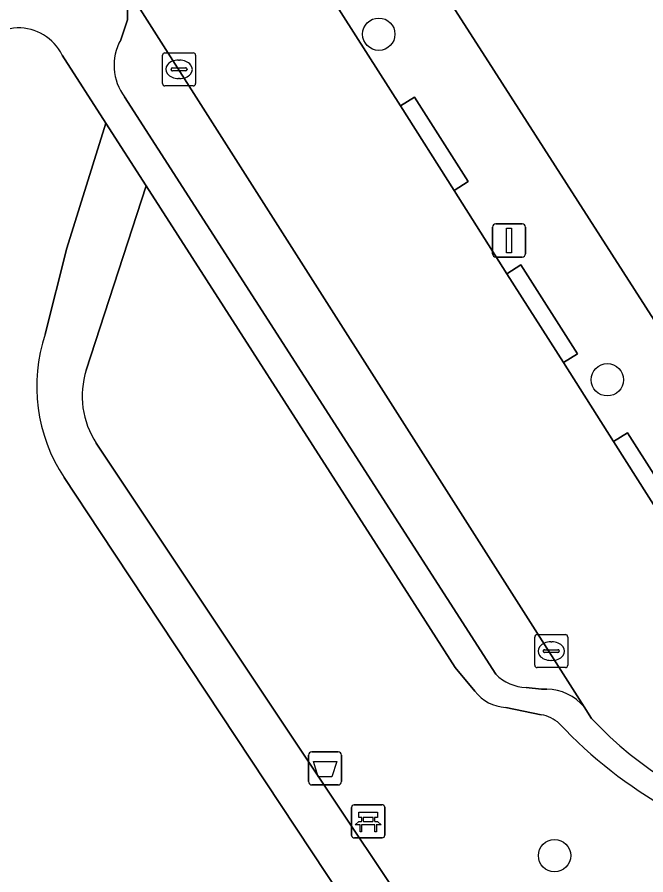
# Model space of a CAD drawing. Extents: x 158472 to 159562, y 388525 to 389606.
# Drawn here: x 159160.92 to 159179.92, y 389187.7 to 389213.63 of the extents above; entities that cross this region are included whole.
import ezdxf

# ---------------------------------------------------------------- set-up
doc = ezdxf.new("R2010")
doc.units = 0
for name, color, linetype in [('IMGEO_Afvalbak', 7, 'Continuous'), ('IMGEO_Bank', 7, 'Continuous'), ('IMGEO_Boom', 7, 'Continuous'), ('IMGEO_Erf', 7, 'Continuous'), ('IMGEO_Groenvoorziening', 7, 'Continuous'), ('IMGEO_Kolk', 7, 'Continuous'), ('IMGEO_Lichtmast', 7, 'Continuous'), ('IMGEO_Parkeervlak_open', 7, 'Continuous'), ('IMGEO_Rijbaan_lokaal_open', 7, 'Continuous'), ('IMGEO_Voetpad_halfverhard', 7, 'Continuous'), ('IMGEO_Voetpad_open', 7, 'Continuous')]:
    doc.layers.add(name, color=color, linetype=linetype)

msp = doc.modelspace()

# ---------------------------------------------------------------- linework, layer by layer
at = {"layer": 'IMGEO_Afvalbak'}
for p, q in [((159169.729, 389190.514), (159169.729, 389191.314)), ((159169.729, 389191.314), (159169.729, 389190.514)), ((159169.829, 389191.414), (159170.619, 389191.414)), ((159170.619, 389191.414), (159169.829, 389191.414)), ((159170.719, 389191.314), (159170.719, 389190.514)), ((159170.719, 389190.514), (159170.719, 389191.314)), ((159170.619, 389190.414), (159169.829, 389190.414)), ((159169.829, 389190.414), (159170.619, 389190.414))]:
    msp.add_line(p, q, dxfattribs=at)
msp.add_lwpolyline([(159169.872, 389191.128), (159170.576, 389191.128), (159170.427, 389190.658), (159170.021, 389190.658), (159169.872, 389191.128)], dxfattribs=at)
for centre, start, end in [((159169.829, 389191.314), 90, 180), ((159169.829, 389191.314), 90, 180), ((159170.619, 389191.314), 0, 90), ((159170.619, 389191.314), 360, 90), ((159169.829, 389190.514), 180, 270), ((159169.829, 389190.514), 180, 270), ((159170.619, 389190.514), 270, 0), ((159170.619, 389190.514), 270, 0)]:
    msp.add_arc(centre, 0.1, start, end, dxfattribs=at)
at = {"layer": 'IMGEO_Bank'}
for p, q in [((159171.028, 389188.889), (159171.028, 389189.73)), ((159171.028, 389189.73), (159171.028, 389188.889)), ((159171.103, 389189.814), (159171.944, 389189.814)), ((159171.944, 389189.814), (159171.103, 389189.814)), ((159172.028, 389189.739), (159172.028, 389188.898)), ((159172.028, 389188.898), (159172.028, 389189.739)), ((159171.725, 389189.212), (159171.332, 389189.212)), ((159171.337, 389189.32), (159171.337, 389189.426)), ((159171.381, 389189.426), (159171.381, 389189.32)), ((159171.669, 389189.432), (159171.387, 389189.432)), ((159171.387, 389189.314), (159171.669, 389189.314)), ((159171.675, 389189.32), (159171.675, 389189.426)), ((159171.719, 389189.426), (159171.719, 389189.32)), ((159171.953, 389188.814), (159171.112, 389188.814)), ((159171.112, 389188.814), (159171.953, 389188.814))]:
    msp.add_line(p, q, dxfattribs=at)
for points in [[(159171.331, 389189.432), (159171.245, 389189.432), (159171.245, 389189.593), (159171.808, 389189.593), (159171.808, 389189.432), (159171.725, 389189.432)], [(159171.275, 389189.212), (159171.133, 389189.212), (159171.245, 389189.314), (159171.331, 389189.314)], [(159171.325, 389189.205), (159171.325, 389188.998), (159171.282, 389188.998), (159171.282, 389189.205)], [(159171.725, 389189.314), (159171.808, 389189.314), (159171.92, 389189.212), (159171.781, 389189.212)], [(159171.775, 389189.205), (159171.775, 389188.998), (159171.731, 389188.998), (159171.731, 389189.205)]]:
    msp.add_lwpolyline(points, dxfattribs=at)
for centre, radius, start, end in [((159171.106, 389189.736), 0.0779, 92.4484, 184.2845), ((159171.106, 389189.736), 0.0779, 92.4484, 184.2845), ((159171.95, 389189.736), 0.0779, 2.4484, 94.2845), ((159171.95, 389189.736), 0.0779, 2.4484, 94.2845), ((159171.275, 389189.205), 0.00671, 2.8957, 87.1043), ((159171.332, 389189.205), 0.00671, 92.8957, 177.1043), ((159171.33, 389189.425), 0.00671, 2.8957, 87.1043), ((159171.33, 389189.321), 0.00671, 272.8957, 357.1043), ((159171.387, 389189.425), 0.00671, 92.8957, 177.1043), ((159171.387, 389189.321), 0.00671, 182.8957, 267.1043), ((159171.669, 389189.425), 0.00671, 2.8957, 87.1043), ((159171.669, 389189.321), 0.00671, 272.8957, 357.1043), ((159171.726, 389189.425), 0.00671, 92.8957, 177.1043), ((159171.726, 389189.321), 0.00671, 182.8957, 267.1043), ((159171.724, 389189.205), 0.00671, 2.8957, 87.1043), ((159171.781, 389189.205), 0.00671, 92.8957, 177.1043), ((159171.106, 389188.892), 0.0779, 182.4484, 274.2845), ((159171.106, 389188.892), 0.0779, 182.4484, 274.2845), ((159171.95, 389188.892), 0.0779, 272.4484, 4.2845), ((159171.95, 389188.892), 0.0779, 272.4484, 4.2845)]:
    msp.add_arc(centre, radius, start, end, dxfattribs=at)
at = {"layer": 'IMGEO_Boom'}
for centre in [(159171.848, 389213.114), (159178.756, 389202.664), (159177.16, 389188.277)]:
    msp.add_circle(centre, 0.489, dxfattribs=at)
at = {"layer": 'IMGEO_Erf'}
msp.add_lwpolyline([(159163.783, 389229.067), (159166.016, 389226.539), (159169.184, 389221.6), (159175.321, 389212.031), (159176.838, 389209.665), (159185.06, 389196.846), (159185.632, 389195.955), (159187.463, 389195.888), (159188.016, 389196.245), (159190.823, 389198.057), (159187.568, 389203.158), (159184.506, 389207.956), (159181.505, 389212.659), (159181.435, 389212.768), (159179.993, 389215.028), (159178.366, 389217.578), (159175.3, 389222.383), (159172.23, 389227.193)], dxfattribs=at)
at = {"layer": 'IMGEO_Groenvoorziening'}
for points in [[(159161.767, 389204.042), (159162.423, 389206.645), (159163.599, 389210.427), (159162.278, 389212.484)], [(159174.749, 389193.249), (159174.154, 389193.969), (159172.206, 389197.017), (159164.817, 389208.529), (159163.011, 389202.96)], [(159163.313, 389200.748), (159179.572, 389176.336)], [(159163.417, 389198.078), (159162.34, 389199.707)], [(159178.474, 389175.314), (159163.417, 389198.078)], [(159176.755, 389192.538), (159175.688, 389192.757)]]:
    msp.add_lwpolyline(points, dxfattribs=at)
for centre, radius, start, end in [((159160.97, 389211.85), 1.453, 25.8625, 158.0621), ((159166.496, 389202.462), 4.986, 161.5228, 213.5366), ((159165.452, 389202.167), 2.567, 161.9987, 213.5502), ((159175.761, 389194.038), 1.283, 217.9503, 266.7441), ((159176.57, 389191.462), 1.092, 47.7326, 80.2278), ((159187.32, 389201.672), 13.737, 223.187, 258.4173)]:
    msp.add_arc(centre, radius, start, end, dxfattribs=at)
at = {"layer": 'IMGEO_Kolk'}
for p, q in [((159165.388, 389212.551), (159166.24, 389212.551)), ((159165.313, 389211.625), (159165.313, 389212.477)), ((159165.801, 389212.331), (159165.826, 389212.331)), ((159166.314, 389212.477), (159166.314, 389211.625)), ((159165.572, 389212.045), (159165.572, 389212.057)), ((159166.01, 389212.008), (159165.612, 389212.008)), ((159165.615, 389212.094), (159166.013, 389212.094)), ((159166.056, 389212.057), (159166.056, 389212.045)), ((159165.824, 389211.771), (159165.799, 389211.771)), ((159166.24, 389211.551), (159165.388, 389211.551)), ((159176.56, 389194.035), (159176.56, 389194.887)), ((159176.635, 389194.961), (159177.487, 389194.961)), ((159177.561, 389194.887), (159177.561, 389194.035)), ((159177.048, 389194.741), (159177.073, 389194.741)), ((159176.819, 389194.455), (159176.819, 389194.467)), ((159177.257, 389194.418), (159176.859, 389194.418)), ((159176.862, 389194.504), (159177.26, 389194.504)), ((159177.303, 389194.467), (159177.303, 389194.455)), ((159177.071, 389194.181), (159177.046, 389194.181)), ((159177.487, 389193.961), (159176.635, 389193.961))]:
    msp.add_line(p, q, dxfattribs=at)
for points in [[(159165.388, 389212.551), (159166.24, 389212.551)], [(159165.313, 389211.625), (159165.313, 389212.477)], [(159166.314, 389212.477), (159166.314, 389211.625)], [(159166.24, 389211.551), (159165.388, 389211.551)], [(159176.56, 389194.035), (159176.56, 389194.887)], [(159176.635, 389194.961), (159177.487, 389194.961)], [(159177.561, 389194.887), (159177.561, 389194.035)], [(159177.487, 389193.961), (159176.635, 389193.961)]]:
    msp.add_lwpolyline(points, dxfattribs=at)
for centre, radius, start, end in [((159165.39, 389212.475), 0.0765, 91.552, 178.448), ((159165.39, 389212.475), 0.0765, 91.552, 178.448), ((159166.238, 389212.475), 0.0765, 1.552, 88.448), ((159166.238, 389212.475), 0.0765, 1.552, 88.448), ((159165.612, 389212.054), 0.0403, 85.8775, 175.7526), ((159165.609, 389212.044), 0.0366, 178.938, 274.7102), ((159166.013, 389212.051), 0.043, 264.8664, 352.4533), ((159166.017, 389212.056), 0.0386, 1.7309, 96.639), ((159165.39, 389211.627), 0.0765, 181.552, 268.448), ((159165.39, 389211.627), 0.0765, 181.552, 268.448), ((159166.238, 389211.627), 0.0765, 271.552, 358.448), ((159166.238, 389211.627), 0.0765, 271.552, 358.448), ((159176.637, 389194.885), 0.0765, 91.552, 178.448), ((159176.637, 389194.885), 0.0765, 91.552, 178.448), ((159177.485, 389194.885), 0.0765, 1.552, 88.448), ((159177.485, 389194.885), 0.0765, 1.552, 88.448), ((159176.859, 389194.464), 0.0403, 85.8775, 175.7526), ((159176.856, 389194.454), 0.0366, 178.938, 274.7102), ((159177.26, 389194.461), 0.043, 264.8664, 352.4533), ((159177.264, 389194.466), 0.0386, 1.7309, 96.639), ((159176.637, 389194.037), 0.0765, 181.552, 268.448), ((159176.637, 389194.037), 0.0765, 181.552, 268.448), ((159177.485, 389194.037), 0.0765, 271.552, 358.448), ((159177.485, 389194.037), 0.0765, 271.552, 358.448)]:
    msp.add_arc(centre, radius, start, end, dxfattribs=at)
for centre, major_axis, ratio, start_param, end_param in [((159165.8, 389212.051), (-0.387, 0.002), 0.722429, 4.712389, 7.853982), ((159165.825, 389212.051), (-0.39, 0.002), 0.717154, 1.570796, 4.712389), ((159177.047, 389194.461), (-0.387, 0.002), 0.722429, 4.712389, 7.853982), ((159177.072, 389194.461), (-0.39, 0.002), 0.717154, 1.570796, 4.712389)]:
    msp.add_ellipse(centre, major_axis=major_axis, ratio=ratio, start_param=start_param, end_param=end_param, dxfattribs=at)
at = {"layer": 'IMGEO_Lichtmast'}
for p, q in [((159175.389, 389207.377), (159176.179, 389207.377)), ((159176.179, 389207.377), (159175.389, 389207.377)), ((159175.289, 389206.477), (159175.289, 389207.277)), ((159175.289, 389207.277), (159175.289, 389206.477)), ((159176.279, 389207.277), (159176.279, 389206.477)), ((159176.279, 389206.477), (159176.279, 389207.277)), ((159176.179, 389206.377), (159175.389, 389206.377)), ((159175.389, 389206.377), (159176.179, 389206.377))]:
    msp.add_line(p, q, dxfattribs=at)
msp.add_lwpolyline([(159175.709, 389207.252), (159175.859, 389207.252), (159175.859, 389206.502), (159175.709, 389206.502), (159175.709, 389207.252)], dxfattribs=at)
for centre, start, end in [((159175.389, 389207.277), 90, 180), ((159175.389, 389207.277), 90, 180), ((159176.179, 389207.277), 0, 90), ((159176.179, 389207.277), 360, 90), ((159175.389, 389206.477), 180, 270), ((159175.389, 389206.477), 180, 270), ((159176.179, 389206.477), 270, 0), ((159176.179, 389206.477), 270, 0)]:
    msp.add_arc(centre, 0.1, start, end, dxfattribs=at)
at = {"layer": 'IMGEO_Parkeervlak_open'}
for points in [[(159164.078, 389214.769), (159164.266, 389214.177), (159164.257, 389213.544), (159164.051, 389212.946)], [(159178.053, 389192.773), (159164.078, 389214.769)], [(159164.166, 389211.216), (159165.177, 389209.64), (159175.384, 389193.759)], [(159176.303, 389193.359), (159176.767, 389193.315), (159176.926, 389193.311)]]:
    msp.add_lwpolyline(points, dxfattribs=at)
for centre, radius, start, end in [((159165.439, 389212.169), 1.59, 150.77, 216.8362), ((159176.352, 389194.727), 1.368, 224.9968, 267.9605), ((159176.891, 389191.789), 1.523, 40.2706, 88.6922)]:
    msp.add_arc(centre, radius, start, end, dxfattribs=at)
at = {"layer": 'IMGEO_Rijbaan_lokaal_open'}
msp.add_lwpolyline([(159181.854, 389196.208), (159180.673, 389198.07), (159178.944, 389200.794), (159177.429, 389203.183), (159175.723, 389205.871), (159174.123, 389208.392), (159172.504, 389210.944), (159170.11, 389214.716), (159168.472, 389217.298), (159166.852, 389219.852), (159166.678, 389220.126), (159165.218, 389222.426), (159164.655, 389223.314), (159163.447, 389225.021), (159163.734, 389225.269), (159159.984, 389229.07), (159159.642, 389228.893), (159155.096, 389223.833), (159163.483, 389215.615), (159164.078, 389214.769), (159178.053, 389192.773), (159178.274, 389192.424), (159178.536, 389192.158)], dxfattribs=at)
msp.add_arc((159186.815, 389200.459), 11.724, 225.0753, 287.8288, dxfattribs=at)
at = {"layer": 'IMGEO_Voetpad_halfverhard'}
for points in [[(159163.011, 389202.96), (159164.817, 389208.529), (159163.599, 389210.427), (159162.423, 389206.645), (159161.767, 389204.042)], [(159179.572, 389176.336), (159163.313, 389200.748)], [(159162.34, 389199.707), (159163.417, 389198.078), (159178.474, 389175.314)]]:
    msp.add_lwpolyline(points, dxfattribs=at)
for centre, radius, start, end in [((159166.496, 389202.462), 4.986, 161.5228, 213.5366), ((159165.452, 389202.167), 2.567, 161.9987, 213.5502)]:
    msp.add_arc(centre, radius, start, end, dxfattribs=at)
at = {"layer": 'IMGEO_Voetpad_open'}
for points in [[(159159.334, 389308.772), (159200.934, 389269.362), (159216.237, 389250), (159224.966, 389238.955), (159233.498, 389225.39), (159227.35, 389221.435), (159220.412, 389217.002), (159212.451, 389211.9), (159209.735, 389210.165), (159208.428, 389209.355), (159205.734, 389207.633), (159197.768, 389202.488), (159190.823, 389198.057), (159188.016, 389196.245), (159187.463, 389195.888), (159185.632, 389195.955), (159185.06, 389196.846), (159176.838, 389209.665), (159175.321, 389212.031), (159169.184, 389221.6), (159166.016, 389226.539), (159163.783, 389229.067), (159142.406, 389249.076)], [(159164.051, 389212.946), (159164.257, 389213.544), (159164.266, 389214.177), (159164.078, 389214.769)], [(159170.11, 389214.716), (159172.504, 389210.944), (159172.928, 389211.208), (159174.547, 389208.656), (159174.123, 389208.392), (159175.723, 389205.871), (159176.146, 389206.136), (159177.852, 389203.448), (159177.429, 389203.183), (159178.944, 389200.794), (159179.367, 389201.059), (159181.096, 389198.335), (159180.673, 389198.07), (159181.854, 389196.208)], [(159162.278, 389212.484), (159163.599, 389210.427), (159164.817, 389208.529), (159172.206, 389197.017), (159174.154, 389193.969), (159174.749, 389193.249)], [(159175.384, 389193.759), (159165.177, 389209.64), (159164.166, 389211.216)], [(159176.926, 389193.311), (159176.767, 389193.315), (159176.303, 389193.359)], [(159175.688, 389192.757), (159176.755, 389192.538)], [(159178.536, 389192.158), (159178.274, 389192.424), (159178.053, 389192.773)]]:
    msp.add_lwpolyline(points, dxfattribs=at)
for points in [[(159174.123, 389208.392), (159174.547, 389208.656), (159172.928, 389211.208), (159172.504, 389210.944)], [(159177.429, 389203.183), (159177.852, 389203.448), (159176.146, 389206.136), (159175.723, 389205.871)], [(159180.673, 389198.07), (159181.096, 389198.335), (159179.367, 389201.059), (159178.944, 389200.794)]]:
    msp.add_lwpolyline(points, close=True, dxfattribs=at)
for centre, radius, start, end in [((159160.97, 389211.85), 1.453, 25.8625, 158.0621), ((159165.439, 389212.169), 1.59, 150.77, 216.8362), ((159176.352, 389194.727), 1.368, 224.9968, 267.9605), ((159175.761, 389194.038), 1.283, 217.9503, 266.7441), ((159176.891, 389191.789), 1.523, 40.2706, 88.6922), ((159176.57, 389191.462), 1.092, 47.7326, 80.2278), ((159187.32, 389201.672), 13.737, 223.187, 258.4173), ((159186.815, 389200.459), 11.724, 225.0753, 287.8288)]:
    msp.add_arc(centre, radius, start, end, dxfattribs=at)

doc.saveas('drawing.dxf')
